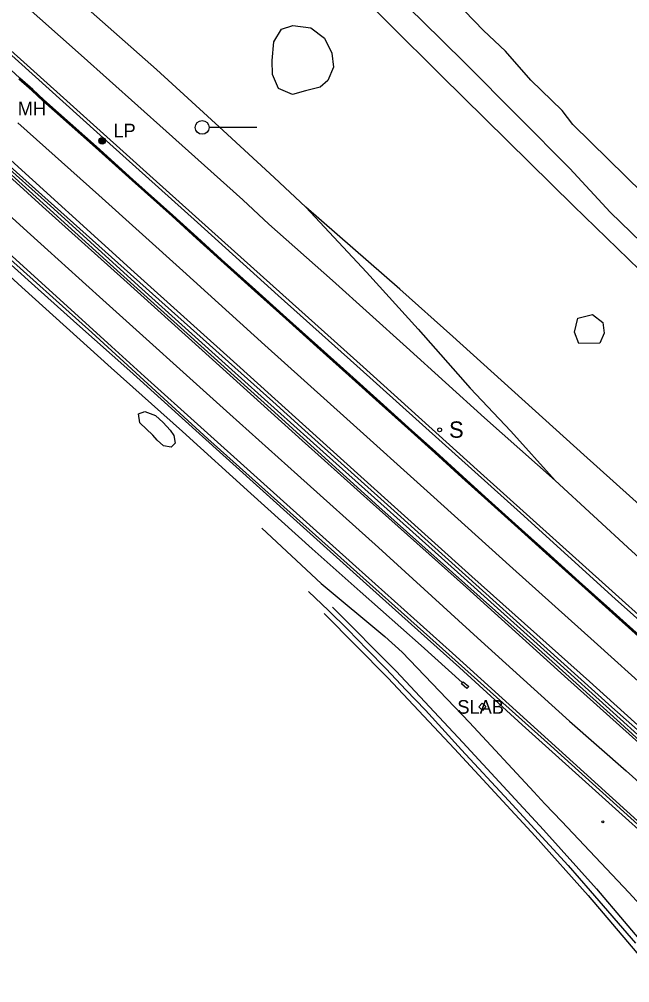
# Model space of a CAD drawing. Extents: x 368532 to 392481, y 10654822 to 10676899.
# Drawn here: x 379158.7 to 379382.8, y 10659633.6 to 10659987 of the extents above; entities that cross this region are included whole.
import ezdxf

# ---------------------------------------------------------------- set-up
doc = ezdxf.new("R2010")
doc.units = 0
for name, color, linetype in [('p_dtm sidewalk', 7, 'Continuous'), ('p_dtm slab', 7, 'Continuous'), ('p_railroad rr control', 7, 'Continuous'), ('p_road - paved curb', 7, 'Continuous'), ('p_road conc barrier', 7, 'Continuous'), ('p_road dirt road', 7, 'Continuous'), ('p_road paint stripe', 7, 'Continuous'), ('p_structure fence', 7, 'Continuous'), ('p_structure sign', 7, 'Continuous'), ('p_structure unidentified', 7, 'Continuous'), ('p_structure wall', 7, 'Continuous'), ('p_utility general pole', 7, 'Continuous'), ('p_utility manhole', 7, 'Continuous'), ('p_veg woods', 7, 'Continuous')]:
    doc.layers.add(name, color=color, linetype=linetype)

msp = doc.modelspace()

# ---------------------------------------------------------------- linework, layer by layer
at = {"layer": 'p_dtm sidewalk'}
for p, q in [((379187.2, 10659945.55), (379152.15, 10659977.08)), ((379224.18, 10659912.41), (379187.2, 10659945.55)), ((379224.18, 10659912.41), (379253.73, 10659885.69)), ((379253.73, 10659885.69), (379282.62, 10659859.9)), ((379282.62, 10659859.9), (379313.91, 10659831.7)), ((379313.91, 10659831.7), (379342.67, 10659805.92)), ((379342.67, 10659805.92), (379377.44, 10659774.4)), ((379377.44, 10659774.4), (379401.74, 10659752.62))]:
    msp.add_line(p, q, dxfattribs=at)
at = {"layer": 'p_dtm slab'}
for p, q in [((379327.48, 10659734.77), (379328.61, 10659736.14)), ((379328.61, 10659736.14), (379330.05, 10659734.92)), ((379328.82, 10659733.48), (379327.48, 10659734.77)), ((379330.05, 10659734.92), (379328.82, 10659733.48))]:
    msp.add_line(p, q, dxfattribs=at)
at = {"layer": 'p_railroad rr control'}
msp.add_line((379245.95, 10659947.29), (379228.37, 10659947.29), dxfattribs=at)
for points in [[(379313.63, 10659966.36), (379275.18, 10660004.56), (379231.97, 10660047.01), (379205.19, 10660073.15), (379176.41, 10660101.75), (379143.57, 10660134.14), (379117.37, 10660160.81), (379093.27, 10660185.68), (379071.85, 10660208.39), (379064.77, 10660216.12)], [(378983.4, 10660171.44), (379019.42, 10660139.22), (379047.47, 10660114.28), (379071.43, 10660092.35), (379106.59, 10660060.48), (379130.11, 10660039.58), (379152.01, 10660019.63), (379177.84, 10659996.25), (379209.05, 10659968.59), (379233.58, 10659946.19), (379252.32, 10659928.99)], [(379240.76, 10659920.78), (379212.7, 10659945.88), (379181.49, 10659973.8), (379158.69, 10659994.12), (379137.19, 10660013.61), (379108.86, 10660039.15), (379084.33, 10660061.21), (379049.62, 10660092.72), (379022.9, 10660116.51), (378993.15, 10660143.15), (378970.58, 10660163)], [(379313.63, 10659966.36), (379362.2, 10659918.59), (379410.6, 10659871.64), (379454.67, 10659827.86), (379493.46, 10659789.44), (379535.17, 10659748.4), (379572.87, 10659711.21), (379614.94, 10659670.07)], [(379569.61, 10659644.13), (379519.16, 10659689.42), (379472.33, 10659731.2), (379418.65, 10659779.93), (379366.01, 10659827.2), (379317.9, 10659870.6), (379298.39, 10659887.94), (379263.89, 10659918.08), (379252.32, 10659928.99)], [(379355.41, 10659817.84), (379329.5, 10659840.85), (379300.9, 10659866.71), (379273.67, 10659891.16), (379250.37, 10659911.84), (379240.76, 10659920.78)], [(379263.89, 10659918.08), (379286.24, 10659894.17), (379305.2, 10659873.36), (379324.22, 10659851.69), (379339.2, 10659835.93), (379355.41, 10659817.84)], [(379355.41, 10659817.84), (379383.58, 10659791.92), (379423.14, 10659756.01), (379460.13, 10659722.64), (379503.66, 10659683.48), (379545.77, 10659645.53), (379559.4, 10659633.6)]]:
    msp.add_lwpolyline(points, dxfattribs=at)
msp.add_circle((379225.87, 10659947.31), 2.52, dxfattribs=at)
at = {"layer": 'p_road - paved curb'}
for p, q in [((379158.96, 10659965.42), (379149.61, 10659973.94)), ((379163.35, 10659960.81), (379158.62, 10659965.05)), ((379163.45, 10659960.92), (379158.72, 10659965.16)), ((379163.69, 10659961.18), (379158.96, 10659965.42)), ((379167.77, 10659957.47), (379163.69, 10659961.18)), ((379167.44, 10659957.1), (379163.35, 10659960.81)), ((379167.54, 10659957.21), (379163.45, 10659960.92)), ((379186.73, 10659939.93), (379167.44, 10659957.1)), ((379186.83, 10659940.04), (379167.54, 10659957.21)), ((379187.06, 10659940.3), (379167.77, 10659957.47)), ((379146.15, 10659941.23), (379251.84, 10659846.75)), ((379200.24, 10659927.95), (379186.83, 10659940.04)), ((379200.47, 10659928.21), (379187.06, 10659940.3)), ((379200.14, 10659927.84), (379186.73, 10659939.93)), ((379113.65, 10659936.33), (379185.33, 10659872.13)), ((379195.9, 10659893.73), (379148.66, 10659936.34)), ((379214.83, 10659914.7), (379200.14, 10659927.84)), ((379214.93, 10659914.81), (379200.24, 10659927.95)), ((379215.16, 10659915.07), (379200.47, 10659928.21)), ((379223.76, 10659906.59), (379214.83, 10659914.7)), ((379223.86, 10659906.7), (379214.93, 10659914.81)), ((379224.1, 10659906.96), (379215.16, 10659915.07)), ((379232.66, 10659898.54), (379223.76, 10659906.59)), ((379232.76, 10659898.65), (379223.86, 10659906.7)), ((379232.99, 10659898.91), (379224.1, 10659906.96)), ((379245.06, 10659887.41), (379232.66, 10659898.54)), ((379245.16, 10659887.52), (379232.76, 10659898.65)), ((379245.39, 10659887.78), (379232.99, 10659898.91)), ((379249.91, 10659845.14), (379195.9, 10659893.73)), ((379256.52, 10659877.16), (379245.06, 10659887.41)), ((379256.62, 10659877.27), (379245.16, 10659887.52)), ((379256.85, 10659877.53), (379245.39, 10659887.78)), ((379267.96, 10659866.86), (379256.52, 10659877.16)), ((379268.06, 10659866.97), (379256.62, 10659877.27)), ((379268.29, 10659867.23), (379256.85, 10659877.53)), ((379185.33, 10659872.13), (379227.94, 10659833.06)), ((379279.74, 10659856.26), (379267.96, 10659866.86)), ((379279.84, 10659856.37), (379268.06, 10659866.97)), ((379280.07, 10659856.63), (379268.29, 10659867.23)), ((379290.89, 10659846.25), (379279.74, 10659856.26)), ((379290.99, 10659846.36), (379279.84, 10659856.37)), ((379291.22, 10659846.62), (379280.07, 10659856.63)), ((379290.76, 10659808.12), (379249.91, 10659845.14)), ((379251.84, 10659846.75), (379262.37, 10659837.25)), ((379301.33, 10659836.86), (379290.89, 10659846.25)), ((379301.43, 10659836.97), (379290.99, 10659846.36)), ((379301.66, 10659837.23), (379291.22, 10659846.62)), ((379262.37, 10659837.25), (379297.54, 10659805.58)), ((379311.28, 10659827.9), (379301.33, 10659836.86)), ((379311.38, 10659828.01), (379301.43, 10659836.97)), ((379311.61, 10659828.27), (379301.66, 10659837.23)), ((379227.94, 10659833.06), (379269.79, 10659795.67)), ((379321.21, 10659818.92), (379311.28, 10659827.9)), ((379321.31, 10659819.03), (379311.38, 10659828.01)), ((379321.55, 10659819.29), (379311.61, 10659828.27)), ((379330.7, 10659810.37), (379321.21, 10659818.92)), ((379330.8, 10659810.48), (379321.31, 10659819.03)), ((379331.03, 10659810.74), (379321.55, 10659819.29)), ((379341.7, 10659800.44), (379330.7, 10659810.37)), ((379341.8, 10659800.55), (379330.8, 10659810.48)), ((379342.03, 10659800.81), (379331.03, 10659810.74)), ((379349.37, 10659755.97), (379290.76, 10659808.12)), ((379297.54, 10659805.58), (379376.2, 10659734.66)), ((379352.04, 10659791.16), (379341.7, 10659800.44)), ((379352.14, 10659791.27), (379341.8, 10659800.55)), ((379352.37, 10659791.53), (379342.03, 10659800.81)), ((379269.79, 10659795.67), (379353.7, 10659720.6)), ((379364.3, 10659780.82), (379352.37, 10659791.53)), ((379363.97, 10659780.45), (379352.04, 10659791.16)), ((379364.07, 10659780.56), (379352.14, 10659791.27)), ((379375.2, 10659770.41), (379363.97, 10659780.45)), ((379375.3, 10659770.52), (379364.07, 10659780.56)), ((379375.53, 10659770.78), (379364.3, 10659780.82)), ((379388.46, 10659758.44), (379375.2, 10659770.41)), ((379388.56, 10659758.55), (379375.3, 10659770.52)), ((379388.79, 10659758.81), (379375.53, 10659770.78)), ((379379.41, 10659728.82), (379349.37, 10659755.97)), ((379376.2, 10659734.66), (379400.66, 10659713.14)), ((379401.95, 10659708.14), (379379.41, 10659728.82)), ((379353.7, 10659720.6), (379437.49, 10659644.78))]:
    msp.add_line(p, q, dxfattribs=at)
at = {"layer": 'p_road conc barrier'}
for p, q in [((379178.63, 10659954.88), (379143.81, 10659986.13)), ((379117.73, 10659965.47), (379170.15, 10659918.52)), ((379207.86, 10659928.56), (379178.63, 10659954.88)), ((379113.69, 10659934.68), (379164.43, 10659889.04)), ((379237.79, 10659901.75), (379207.86, 10659928.56)), ((379170.15, 10659918.52), (379203.69, 10659888.12)), ((379284.94, 10659859.53), (379237.79, 10659901.75)), ((379164.43, 10659889.04), (379179.86, 10659875.23)), ((379235.57, 10659859.52), (379203.69, 10659888.12)), ((379199.27, 10659858.08), (379179.86, 10659875.23)), ((379271.45, 10659827.26), (379235.57, 10659859.52)), ((379326.78, 10659821.72), (379284.94, 10659859.53)), ((379223.53, 10659836.11), (379199.27, 10659858.08)), ((379260.56, 10659802.76), (379223.53, 10659836.11)), ((379319.6, 10659784.14), (379271.45, 10659827.26)), ((379375.2, 10659778.34), (379326.78, 10659821.72)), ((379287.39, 10659778.71), (379260.56, 10659802.76)), ((379357.34, 10659750.15), (379319.6, 10659784.14)), ((379320.36, 10659749.25), (379287.39, 10659778.71)), ((379418.06, 10659739.58), (379375.2, 10659778.34)), ((379343.39, 10659728.16), (379320.36, 10659749.25)), ((379399.34, 10659712.23), (379357.34, 10659750.15)), ((379377.55, 10659697.41), (379343.39, 10659728.16)), ((379409.59, 10659668.65), (379377.55, 10659697.41))]:
    msp.add_line(p, q, dxfattribs=at)
at = {"layer": 'p_road dirt road'}
for p, q in [((379306.75, 10659986.26), (379291.43, 10660001.34)), ((379318.59, 10659993.78), (379329.15, 10659982.85)), ((379322.06, 10659971.25), (379306.75, 10659986.26)), ((379329.15, 10659982.85), (379337.26, 10659975.28)), ((379346.57, 10659964.62), (379337.26, 10659975.28)), ((379322.06, 10659971.25), (379342.13, 10659951.12)), ((379357.98, 10659953.5), (379346.57, 10659964.62)), ((379342.13, 10659951.12), (379360.77, 10659932.26)), ((379361.96, 10659948.39), (379357.98, 10659953.5)), ((379368.59, 10659941.87), (379361.96, 10659948.39)), ((379387.63, 10659923.22), (379368.59, 10659941.87)), ((379360.77, 10659932.26), (379375.66, 10659916.26)), ((379375.66, 10659916.26), (379399.01, 10659893.46))]:
    msp.add_line(p, q, dxfattribs=at)
at = {"layer": 'p_road paint stripe'}
for p, q in [((379130.22, 10659951.8), (379167.26, 10659918.35)), ((379187.92, 10659922.43), (379158.25, 10659949.05)), ((379200.86, 10659894.24), (379151.43, 10659938.93)), ((379131.92, 10659935.97), (379161.65, 10659909.13)), ((379128.07, 10659925.17), (379160.33, 10659896.32)), ((379218.71, 10659894.66), (379187.92, 10659922.43)), ((379167.26, 10659918.35), (379197.17, 10659891.52)), ((379161.65, 10659909.13), (379188.2, 10659885.21)), ((379160.33, 10659896.32), (379170.97, 10659886.58)), ((379200.86, 10659894.24), (379239.85, 10659859.24)), ((379248.91, 10659867.44), (379218.71, 10659894.66)), ((379225.85, 10659865.59), (379197.17, 10659891.52)), ((379192.54, 10659866.95), (379170.97, 10659886.58)), ((379188.2, 10659885.21), (379236.01, 10659842.15)), ((379192.54, 10659866.95), (379204.71, 10659855.9)), ((379278.93, 10659840.47), (379248.91, 10659867.44)), ((379262.62, 10659832.5), (379225.85, 10659865.59)), ((379239.85, 10659859.24), (379276.64, 10659826)), ((379204.71, 10659855.9), (379246.04, 10659818.83)), ((379236.01, 10659842.15), (379260.92, 10659819.83)), ((379309.63, 10659812.75), (379278.93, 10659840.47)), ((379270.83, 10659825.12), (379262.62, 10659832.5)), ((379270.83, 10659825.12), (379288.75, 10659809.01)), ((379276.64, 10659826), (379296.48, 10659808.13)), ((379260.92, 10659819.83), (379290.6, 10659793.22)), ((379246.04, 10659818.83), (379282.24, 10659786.26)), ((379339.9, 10659785.53), (379309.63, 10659812.75)), ((379288.75, 10659809.01), (379290.98, 10659807.03)), ((379322.86, 10659778.56), (379290.98, 10659807.03)), ((379296.48, 10659808.13), (379324.87, 10659782.59)), ((379290.6, 10659793.22), (379326.9, 10659760.07)), ((379282.24, 10659786.26), (379317.77, 10659754.43)), ((379369.76, 10659758.8), (379339.9, 10659785.53)), ((379324.87, 10659782.59), (379367.99, 10659744.08)), ((379358.9, 10659746.05), (379322.86, 10659778.56)), ((379326.9, 10659760.07), (379360.68, 10659729.51)), ((379400.41, 10659731.05), (379369.76, 10659758.8)), ((379317.77, 10659754.43), (379356.73, 10659719.12)), ((379394.4, 10659714.13), (379358.9, 10659746.05)), ((379367.99, 10659744.08), (379408.72, 10659707.35)), ((379360.68, 10659729.51), (379381.54, 10659711.3)), ((379356.73, 10659719.12), (379393.33, 10659686.03)), ((379381.54, 10659711.3), (379411.37, 10659684.55))]:
    msp.add_line(p, q, dxfattribs=at)
at = {"layer": 'p_structure fence'}
for p, q in [((379159.71, 10659888.72), (379139.2, 10659907.19)), ((379192.52, 10659859.08), (379159.71, 10659888.72)), ((379218.6, 10659835.74), (379192.52, 10659859.08)), ((379243.73, 10659813.06), (379218.6, 10659835.74)), ((379266.25, 10659792.73), (379243.73, 10659813.06)), ((379247.75, 10659800.33), (379269.51, 10659780.06)), ((379283.9, 10659777.09), (379266.25, 10659792.73)), ((379269.51, 10659780.06), (379292.97, 10659760.59)), ((379264.84, 10659777.1), (379272.22, 10659770.18)), ((379306.28, 10659757.26), (379283.9, 10659777.09)), ((379272.22, 10659770.18), (379279.38, 10659763.2)), ((379279.38, 10659763.2), (379286.44, 10659755.78)), ((379292.97, 10659760.59), (379299.33, 10659754.87)), ((379321.28, 10659743.67), (379306.28, 10659757.26)), ((379286.44, 10659755.78), (379293.45, 10659748.77)), ((379299.33, 10659754.87), (379323.99, 10659729.07)), ((379293.45, 10659748.77), (379300.61, 10659741.09)), ((379300.61, 10659741.09), (379307.8, 10659733.6)), ((379307.8, 10659733.6), (379321.07, 10659719.04)), ((379323.99, 10659729.07), (379347.6, 10659703.68)), ((379321.07, 10659719.04), (379338.26, 10659700.45)), ((379347.6, 10659703.68), (379351.69, 10659699.23)), ((379338.26, 10659700.45), (379360.16, 10659676.63)), ((379351.69, 10659699.23), (379357.83, 10659692.71)), ((379357.83, 10659692.71), (379382.47, 10659666.67)), ((379360.16, 10659676.63), (379368.23, 10659667.37)), ((379368.23, 10659667.37), (379384.9, 10659648.16)), ((379382.47, 10659666.67), (379402.4, 10659644.94))]:
    msp.add_line(p, q, dxfattribs=at)
at = {"layer": 'p_structure sign'}
msp.add_circle((379313.04, 10659836.39), 0.713, dxfattribs=at)
at = {"layer": 'p_structure unidentified'}
for p, q in [((379321.09, 10659743.2), (379321.62, 10659743.97)), ((379323.05, 10659741.5), (379321.09, 10659743.2)), ((379321.62, 10659743.97), (379323.72, 10659742.25)), ((379323.72, 10659742.25), (379323.05, 10659741.5))]:
    msp.add_line(p, q, dxfattribs=at)
msp.add_circle((379372.93, 10659692.65), 0.375, dxfattribs=at)
at = {"layer": 'p_structure wall'}
for p, q in [((379273.71, 10659771.36), (379297.06, 10659747.85)), ((379270.65, 10659768.97), (379294, 10659745.46)), ((379297.06, 10659747.85), (379321.57, 10659721.72)), ((379294, 10659745.46), (379318.51, 10659719.34)), ((379321.57, 10659721.72), (379351.14, 10659689.72)), ((379318.51, 10659719.34), (379348.09, 10659687.34)), ((379351.14, 10659689.72), (379370.57, 10659668.01)), ((379348.09, 10659687.34), (379367.51, 10659665.63)), ((379370.57, 10659668.01), (379395.7, 10659638.41)), ((379367.51, 10659665.63), (379392.64, 10659636.02))]:
    msp.add_line(p, q, dxfattribs=at)
at = {"layer": 'p_utility general pole'}
for radius in [1.19, 0.901, 0.608, 0.337, 0.12]:
    msp.add_circle((379189.17, 10659942.36), radius, dxfattribs=at)
at = {"layer": 'p_veg woods'}
for points in [[(379263.74, 10659960.67), (379259.04, 10659959.37), (379253.86, 10659961.62), (379251.72, 10659966.68), (379251.52, 10659971.85), (379252.18, 10659978.73), (379254.94, 10659983.29), (379259.14, 10659984.69), (379265.74, 10659983.82), (379270.77, 10659980.02), (379273.47, 10659974.5), (379274.11, 10659969.36), (379271.95, 10659964.58), (379269.18, 10659962.12)], [(379364.08, 10659868), (379362.58, 10659872.27), (379363.76, 10659877.3), (379369.2, 10659878.64), (379372.93, 10659875.71), (379373.49, 10659871.87), (379371.88, 10659868.23)], [(379202.94, 10659839.02), (379202.52, 10659842.26), (379204.79, 10659843.06), (379208.71, 10659841.64), (379211.58, 10659839.08), (379214.09, 10659836.32), (379215.47, 10659834.26), (379215.91, 10659831.56), (379214.54, 10659829.99), (379211.65, 10659830.56), (379209.34, 10659832.64), (379207.78, 10659834.49)]]:
    msp.add_lwpolyline(points, close=True, dxfattribs=at)

# ---------------------------------------------------------------- texts
at = {"layer": 'p_dtm slab'}
msp.add_text(' SLAB', height=5, dxfattribs=at).set_placement((379317.68, 10659732.27))
at = {"layer": 'p_structure sign'}
msp.add_text('S', height=6, dxfattribs=at).set_placement((379316.5, 10659833.49))
at = {"layer": 'p_utility general pole'}
msp.add_text('LP', height=5, dxfattribs=at).set_placement((379193.29, 10659943.66))
at = {"layer": 'p_utility manhole'}
msp.add_text('MH', height=5, dxfattribs=at).set_placement((379158.18, 10659951.7))

doc.saveas('drawing.dxf')
